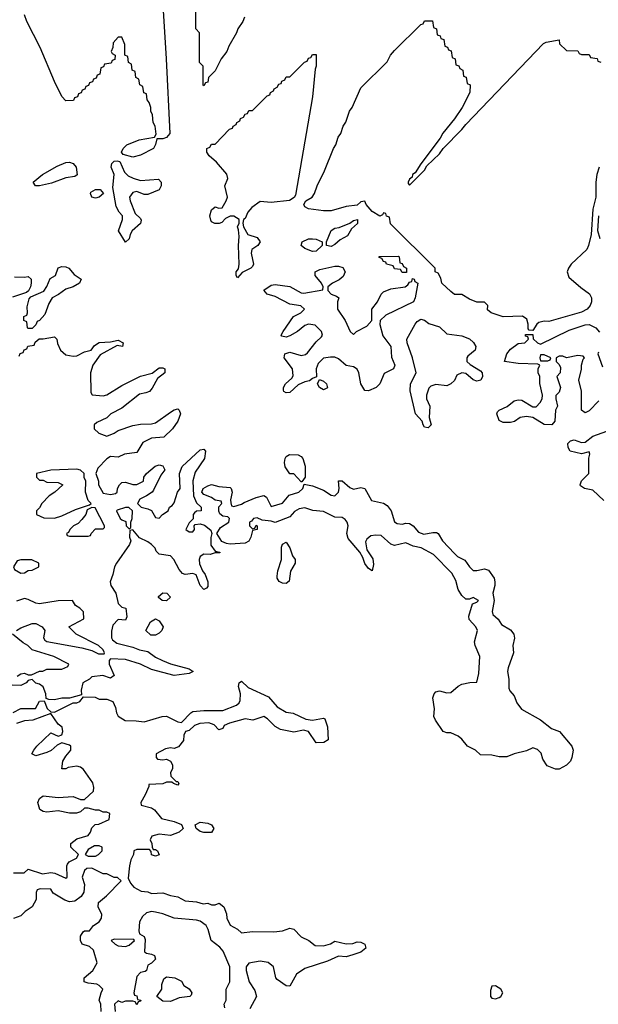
# Model space of a CAD drawing. Header units: inches. Extents: x 2601682 to 2755810, y 449311 to 584050.
# Tile 366 of 505: x 2710804 to 2713900, y 491409 to 496680. Entities that reach past the tile are written whole.
import ezdxf

# ---------------------------------------------------------------- set-up
doc = ezdxf.new("R2010")
doc.units = ezdxf.units.IN
doc.header["$MEASUREMENT"] = 0
doc.layers.add('C7419', color=7, linetype='Continuous')

msp = doc.modelspace()

# ---------------------------------------------------------------- linework, layer by layer
at = {"layer": 'C7419', "color": 2, "elevation": 2}
for points in [[(2711558.8, 496930), (2711588.4, 496470), (2711606.4, 496070), (2711590, 496049.6), (2711570, 496042.4), (2711538, 496042), (2711530.7, 496010.7), (2711519.3, 495990), (2711450, 495954), (2711410, 495944), (2711358, 495958), (2711348, 495970), (2711358, 495990), (2711378, 496010), (2711442.7, 496037.3), (2711526, 496050), (2711534, 496066), (2711528, 496110), (2711518, 496130), (2711515.3, 496170), (2711506, 496190), (2711506, 496210), (2711496.4, 496236.4), (2711486, 496250), (2711482, 496282), (2711467.3, 496287.3), (2711462, 496322), (2711446, 496330), (2711442, 496362), (2711426, 496370), (2711422, 496402), (2711406, 496410), (2711402, 496442), (2711386, 496450), (2711382, 496482), (2711366, 496490), (2711367.3, 496547.3), (2711350, 496586), (2711330, 496586), (2711303.6, 496556.4), (2711302, 496530), (2711294, 496510), (2711298, 496498), (2711314, 496490), (2711312.7, 496467.3), (2711298, 496462), (2711292.7, 496447.3), (2711258, 496442), (2711252.7, 496427.3), (2711238, 496422), (2711232.7, 496387.3), (2711218, 496382), (2711212.7, 496367.3), (2711198, 496362), (2711192.7, 496347.3), (2711178, 496342), (2711172.7, 496327.3), (2711158, 496322), (2711152.7, 496307.3), (2711138, 496302), (2711132.7, 496287.3), (2711118, 496282), (2711112.7, 496267.3), (2711098, 496262), (2711092.7, 496247.3), (2711050, 496246), (2711030, 496268), (2710990, 496348), (2710913.2, 496530), (2710842, 496670), (2710830, 496706)], [(2712006.4, 496693.6), (2711998, 496670), (2711971.3, 496630), (2711964.7, 496610), (2711922, 496538), (2711911.3, 496510), (2711882, 496470), (2711850, 496406), (2711814, 496370), (2711810, 496346), (2711798, 496342), (2711790, 496326), (2711786, 496330), (2711786, 496430), (2711766, 496450), (2711766, 496610), (2711746, 496630), (2711746, 496790)], [(2713904.7, 495890), (2713892, 495850), (2713886.8, 495810), (2713886, 495730), (2713870, 495666), (2713861, 495530), (2713848, 495470), (2713839.1, 495450), (2713754.4, 495370), (2713739.5, 495350), (2713733, 495330), (2713741.7, 495301.7), (2713805.8, 495245.8), (2713852.1, 495212.1), (2713862.4, 495190), (2713862.4, 495170), (2713855.8, 495150), (2713840.7, 495130), (2713810, 495114.5), (2713635.3, 495064.7), (2713610, 495066), (2713581.1, 495058.9), (2713571, 495050), (2713550, 495015.3), (2713530, 495018), (2713524, 495024), (2713525.2, 495050), (2713516.5, 495076.5), (2713493.2, 495093.2), (2713390, 495089.4), (2713326, 495110), (2713306, 495126), (2713308, 495150), (2713290, 495168), (2713250, 495168), (2713210, 495182.7), (2713170, 495209.2), (2713130, 495209.2), (2713110, 495224), (2713062, 495270), (2713056.4, 495296.4), (2713042, 495322), (2713026, 495330), (2713026, 495350), (2712787.3, 495587.3), (2712782, 495622), (2712767.3, 495627.3), (2712762, 495642), (2712750, 495646), (2712744.7, 495635.3), (2712730, 495628), (2712690, 495652), (2712657, 495690), (2712650, 495708.7), (2712630, 495705.2), (2712610, 495687), (2712550, 495678.9), (2712470, 495656), (2712430, 495656), (2712350, 495666.6), (2712330, 495678), (2712324, 495690), (2712335.3, 495710), (2712368, 495730), (2712382, 495750), (2712395.3, 495790), (2712435.3, 495870), (2712482, 495990), (2712495.3, 496010), (2712508.7, 496050), (2712522, 496070), (2712535.3, 496110), (2712548.9, 496131.1), (2712568.7, 496190), (2712582, 496210), (2712630, 496314), (2712770, 496454), (2712788, 496490), (2712810, 496514), (2712950, 496654), (2712962, 496658), (2712970, 496674), (2713012.7, 496672.7), (2713018, 496638), (2713034, 496630), (2713038, 496598), (2713052.7, 496592.7), (2713058, 496578), (2713072.7, 496572.7), (2713078, 496538), (2713092.7, 496532.7), (2713098, 496518), (2713112.7, 496512.7), (2713118, 496478), (2713134, 496470), (2713138, 496438), (2713152.7, 496432.7), (2713158, 496418), (2713174, 496410), (2713178, 496378), (2713192.7, 496372.7), (2713198, 496338), (2713214, 496330), (2713212, 496290), (2713171, 496210), (2713130.7, 496149.3), (2713068.1, 496071.9), (2713054, 496046), (2712950, 495908), (2712919.8, 495860.2), (2712906, 495850), (2712903.6, 495836.4), (2712890, 495826), (2712882, 495810), (2712882, 495802), (2712890, 495794), (2712970, 495874), (2712983.1, 495896.9), (2713050, 495962), (2713069.1, 495990.9), (2713170, 496091.3), (2713190, 496118), (2713607.2, 496552.8), (2713620.1, 496559.9), (2713690, 496572), (2713692, 496550), (2713730, 496514), (2713790, 496512), (2713798, 496498), (2713810, 496494), (2713850, 496494), (2713858, 496478), (2713892.7, 496472.7), (2713898, 496458), (2713912.7, 496452.7)], [(2713910, 495506), (2713898, 495550), (2713902, 495630)], [(2710776.4, 495303.6), (2710830, 495301), (2710850, 495304.7), (2710864.7, 495290), (2710866, 495270), (2710861, 495250), (2710851.1, 495228.9), (2710841, 495219), (2710766, 495194)], [(2713901.6, 494638.4), (2713850, 494585.2), (2713830, 494575.3), (2713809.5, 494589.5), (2713809, 494691), (2713795.1, 494750), (2713808.9, 494808.9), (2713809, 494831), (2713818, 494862), (2713826, 494870), (2713818, 494878), (2713790, 494882), (2713730, 494868.7), (2713710, 494878), (2713690, 494878), (2713674, 494870), (2713674, 494850), (2713690, 494834), (2713698, 494818), (2713694.8, 494790), (2713678, 494770), (2713698, 494710), (2713690, 494686), (2713672.7, 494667.3), (2713672, 494650), (2713682, 494610), (2713671.3, 494588.7), (2713666.8, 494530), (2713651.3, 494510), (2713610, 494513.2), (2713550, 494549.4), (2713514.8, 494554.8), (2713482, 494550), (2713450.7, 494529.3), (2713430, 494522.7), (2713390, 494523.7), (2713370, 494534), (2713356, 494570), (2713360.1, 494579.9), (2713368.7, 494590), (2713411.8, 494608.2), (2713450, 494639.1), (2713470, 494644.9), (2713490, 494643), (2713550, 494606.8), (2713567.1, 494607.1), (2713589.2, 494630), (2713599.3, 494650), (2713601.2, 494670), (2713587.3, 494732.7), (2713586, 494770), (2713578, 494790), (2713578, 494810), (2713586, 494830), (2713576.4, 494836.4), (2713470, 494839.5), (2713398, 494850), (2713410, 494891.3), (2713430, 494916), (2713470, 494946), (2713506, 494950), (2713526, 494970), (2713522, 494982), (2713510, 494986), (2713510, 494994), (2713550, 494994), (2713552, 494972), (2713574, 494950), (2713590, 494942), (2713743.3, 495016.7), (2713830, 495046.4), (2713850, 495048.2), (2713886, 495030), (2713906, 495006)], [(2710802, 494878), (2710807.3, 494892.7), (2710822, 494898), (2710827.3, 494912.7), (2710842, 494918), (2710847.3, 494932.7), (2710882, 494938), (2710887.3, 494952.7), (2710908.4, 494971.6), (2710930, 494971), (2710990, 494982), (2711002, 494970), (2711005.4, 494945.4), (2711022, 494910), (2711050, 494884.7), (2711090, 494878), (2711110, 494881), (2711150, 494901), (2711186, 494910), (2711204, 494936), (2711229.3, 494950.7), (2711290, 494956), (2711330, 494964.7), (2711358, 494950), (2711354, 494930), (2711325.4, 494934.6), (2711234, 494886), (2711196, 494830), (2711182, 494790), (2711184.7, 494684.7), (2711192, 494672), (2711250, 494666.8), (2711270, 494670.7), (2711350, 494720.7), (2711450, 494770.6), (2711512.9, 494787.1), (2711550, 494815.5), (2711570, 494816.3), (2711581, 494810), (2711580.7, 494790), (2711540.4, 494759.6), (2711513.4, 494706.6), (2711498, 494690), (2711478.5, 494681.5), (2711444.4, 494675.6), (2711350, 494599.3), (2711290.7, 494569.3), (2711270, 494549), (2711216, 494524), (2711202, 494510), (2711202, 494490), (2711226.8, 494466.8), (2711270, 494451), (2711310, 494466), (2711330, 494481), (2711410, 494506.8), (2711450, 494514.8), (2711510, 494516.3), (2711530, 494522), (2711610, 494578.8), (2711630, 494591), (2711650, 494596), (2711658, 494590), (2711664, 494570), (2711650.4, 494529.6), (2711622, 494490), (2711574.7, 494445.3), (2711510, 494439.3), (2711463.4, 494416.6), (2711430, 494362), (2711365.4, 494354.6), (2711330, 494338), (2711290, 494342), (2711270, 494328.7), (2711222, 494278), (2711211.3, 494250), (2711224.7, 494210), (2711224.7, 494190), (2711250, 494144.7), (2711290, 494138), (2711316.4, 494143.6), (2711326, 494150), (2711328, 494170), (2711338, 494190), (2711350, 494202), (2711370, 494204.7), (2711410, 494191.3), (2711430, 494191.3), (2711466, 494210), (2711468, 494230), (2711482, 494250), (2711528, 494290), (2711550, 494296), (2711570, 494291), (2711581, 494270), (2711559.1, 494240.9), (2711519.8, 494160.2), (2711512, 494150), (2711482, 494130), (2711447.5, 494112.5), (2711434, 494090), (2711454, 494070), (2711490, 494062), (2711510, 494052), (2711530, 494014), (2711550, 494012), (2711568.7, 494031.3), (2711598, 494050), (2711606, 494070), (2711620.4, 494079.6), (2711630, 494094), (2711649, 494150), (2711662, 494170), (2711659, 494250), (2711672.9, 494287.1), (2711770, 494377.3), (2711790, 494381), (2711798.8, 494370), (2711792.7, 494330), (2711742, 494258), (2711730.8, 494210.8), (2711734, 494130), (2711750, 494094), (2711774, 494070), (2711774, 494050), (2711750, 494048), (2711739.6, 494040.4), (2711732, 494030), (2711731.6, 494008.4), (2711710, 493986), (2711692, 493950), (2711710, 493938), (2711730, 493938), (2711739, 493950), (2711738, 493970), (2711743.1, 493976.9), (2711770, 493981), (2711793.4, 493973.4), (2711826.8, 493946.8), (2711832, 493930), (2711827.1, 493907.1), (2711826.8, 493866.8), (2711850, 493834), (2711874, 493830), (2711874, 493826), (2711850, 493826), (2711823.6, 493816.4), (2711790, 493818), (2711770, 493806), (2711764.7, 493790), (2711766.8, 493766.8), (2711782, 493730), (2711796, 493710), (2711810.7, 493670), (2711810, 493646), (2711803.6, 493636.4), (2711790, 493629), (2711769.2, 493650), (2711748.4, 493708.4), (2711730, 493715.3), (2711690, 493709), (2711674.6, 493714.6), (2711656.5, 493736.5), (2711629, 493790), (2711610, 493809), (2711550, 493818), (2711534, 493834), (2711528.7, 493850), (2711508.7, 493870), (2711490, 493884), (2711445.2, 493905.2), (2711410, 493948), (2711394, 493946), (2711391.3, 493910), (2711398, 493890), (2711392, 493870), (2711321, 493770), (2711311, 493750), (2711302.8, 493710), (2711288, 493670), (2711291, 493650), (2711318, 493610), (2711330, 493554), (2711350, 493534), (2711372, 493530), (2711376.9, 493483.1), (2711370, 493466), (2711330, 493468), (2711302, 493438), (2711294.4, 493405.6), (2711296, 493370), (2711300.7, 493360.7), (2711322.8, 493342.8), (2711410, 493321), (2711445.8, 493305.8), (2711490, 493297.3), (2711530, 493267.7), (2711568.4, 493248.4), (2711610, 493230.6), (2711710, 493204.7), (2711731.3, 493190), (2711710, 493179), (2711630, 493169.5), (2711510, 493200.7), (2711450, 493229.5), (2711370, 493254), (2711290, 493258), (2711282, 493250), (2711282, 493230), (2711310, 493168.7), (2711290, 493155.3), (2711249.1, 493169.1), (2711190, 493162), (2711178, 493150), (2711142, 493130), (2711132, 493090), (2711134, 493066), (2711070, 493048), (2711030, 493048), (2710990, 493039), (2710960.2, 493040.2), (2710946, 493046), (2710944, 493070), (2710930, 493108), (2710910, 493122), (2710890, 493128.7), (2710870, 493148), (2710850, 493142), (2710838, 493130), (2710810, 493116), (2710763.6, 493116.4)], [(2713901, 494899), (2713898, 494890), (2713921.7, 494821.7)], [(2713930, 494105.2), (2713870, 494161.2), (2713826, 494170), (2713804, 494184), (2713802, 494190), (2713810, 494211.3), (2713848.7, 494250), (2713848.4, 494331.6), (2713854, 494354), (2713850, 494366), (2713810, 494355.3), (2713749.4, 494369.4), (2713739, 494390), (2713737.2, 494410), (2713750, 494426), (2713770, 494430.8), (2713810, 494416), (2713830, 494418), (2713870, 494451), (2713970, 494486)], [(2710786, 493410), (2710810, 493424.7), (2710870, 493446.8), (2710890, 493446.8), (2710924.7, 493430), (2710938, 493410), (2710931.3, 493370), (2710938, 493358), (2710950, 493351.3), (2711136.9, 493316.9), (2711190, 493302), (2711225.4, 493285.4), (2711255.3, 493284.7), (2711258, 493290), (2711250, 493306), (2711226, 493330), (2711106, 493390), (2711066, 493430), (2711147.3, 493472.7), (2711146, 493510), (2711126, 493530), (2711103.1, 493543.1), (2711086, 493570), (2711009.3, 493569.3), (2710910, 493553.3), (2710890, 493555.6), (2710850, 493576), (2710830, 493581.2), (2710787.5, 493567.5)], [(2710790, 493164.7), (2710810, 493178), (2710830, 493182), (2710850, 493172), (2710867.3, 493172.7), (2710910, 493192), (2710927.3, 493192.7), (2710950, 493202), (2711030, 493202), (2711062, 493218), (2711066, 493230), (2710986, 493270), (2710870, 493306), (2710848, 493330), (2710823.2, 493343.2), (2710766, 493390)], [(2710769.7, 492970.3), (2710810, 492992.7), (2710888, 492992), (2710910, 493032), (2710934, 493034), (2710951.6, 492991.6), (2710970, 492974), (2710990, 492972), (2711090, 493022), (2711110, 493022), (2711126, 493030), (2711146, 493054), (2711207.3, 493052.7), (2711230, 493042), (2711270, 493042.8), (2711302, 493030), (2711317.3, 492997.3), (2711321, 492970), (2711330.7, 492950.7), (2711368.1, 492928.1), (2711427.1, 492927.1), (2711470, 492921), (2711566, 492950), (2711589.3, 492950.7), (2711650, 492921), (2711670, 492918), (2711719, 492970), (2711730, 492976.3), (2711790, 492982), (2711890, 492982), (2711964, 493010), (2711977.6, 493022.4), (2711984.1, 493035.9), (2711986, 493070), (2711974, 493110), (2711978, 493130), (2711990, 493138), (2712025.5, 493105.5), (2712134.6, 493054.6), (2712182, 493002), (2712230, 492973.4), (2712267.1, 492967.1), (2712334.8, 492934.8), (2712370, 492930.7), (2712430, 492941), (2712436.8, 492936.8), (2712450, 492894), (2712455.2, 492824.8), (2712430.5, 492809.5), (2712390, 492809.4), (2712349.3, 492869.3), (2712322.8, 492877.2), (2712270, 492866), (2712200.1, 492880.1), (2712170, 492895.1), (2712130, 492937.2), (2712110, 492949.2), (2712050.9, 492929.1), (2712010, 492937.2), (2711925.8, 492914.2), (2711898, 492902), (2711890, 492886), (2711870, 492878), (2711844.7, 492904.7), (2711815.1, 492915.1), (2711768, 492912), (2711739.3, 492900.7), (2711710, 492875.3), (2711691.3, 492868.7), (2711682, 492850), (2711679.6, 492820.4), (2711653.7, 492786.3), (2711630, 492779), (2711610, 492782), (2711583.6, 492776.4), (2711534, 492750), (2711534, 492730), (2711542, 492722), (2711570, 492718), (2711590, 492721), (2711611.3, 492710), (2711621, 492690), (2711621, 492670), (2711611.3, 492650), (2711612, 492630), (2711642, 492602), (2711650, 492602), (2711656, 492590), (2711650, 492582), (2711626, 492590), (2711618, 492598), (2711590, 492598), (2711570, 492589.2), (2711494, 492586), (2711494, 492574), (2711476, 492530), (2711452, 492490), (2711454, 492474), (2711510, 492461), (2711524.7, 492450), (2711563.1, 492403.1), (2711630, 492387.7), (2711670.5, 492370.5), (2711678, 492350), (2711658, 492330), (2711610, 492312), (2711550, 492319.3), (2711511.3, 492308.7), (2711502, 492290), (2711511.3, 492270), (2711512, 492250), (2711518, 492238), (2711530, 492238), (2711542, 492230), (2711550, 492208.7), (2711530, 492202), (2711510, 492208.7), (2711507.3, 492227.3), (2711498, 492238), (2711430, 492238), (2711414, 492230), (2711412, 492210), (2711398, 492182), (2711390.8, 492150), (2711383.6, 492083.6), (2711396.9, 492056.9), (2711415.3, 492035.3), (2711454.4, 492014.4), (2711490, 492010.8), (2711510, 492002.8), (2711570, 492006), (2711610, 491991.3), (2711650, 491984.7), (2711690, 491962.8), (2711750, 491958), (2711786.4, 491946.4), (2711810, 491951), (2711830, 491942), (2711850, 491942), (2711870.7, 491950.7), (2711896, 491930), (2711910, 491894), (2711911.3, 491870), (2711930, 491832), (2711970, 491811.3), (2711990, 491792), (2712050, 491798.8), (2712163.1, 491796.9), (2712210, 491802.8), (2712250, 491816.3), (2712270.4, 491810.4), (2712310, 491770.8), (2712350.5, 491750.5), (2712384, 491724), (2712430, 491722), (2712466.8, 491733.2), (2712490, 491746), (2712550, 491733), (2712586, 491734), (2712610, 491742.8), (2712630, 491741), (2712650, 491731), (2712656, 491710), (2712630, 491688.7), (2712586.4, 491673.6), (2712550, 491663.7), (2712510, 491666), (2712450, 491639.5), (2712330, 491600.9), (2712284.7, 491570), (2712250, 491506), (2712230, 491508), (2712181.5, 491541.5), (2712174, 491550), (2712162, 491610), (2712132.9, 491632.9), (2712090, 491639), (2712030, 491628.7), (2712016, 491610), (2712014.8, 491590), (2712031, 491530), (2712062, 491482), (2712071, 491450), (2712034.6, 491385.4)], [(2710770, 492112), (2710827.3, 492112.7), (2710850, 492132), (2710926.8, 492106.8), (2710970, 492114.8), (2710991.3, 492111.3), (2711050, 492084.7), (2711058, 492090), (2711055.3, 492150), (2711060.2, 492159.8), (2711069.1, 492170.9), (2711108.4, 492191.6), (2711118, 492210), (2711078, 492250), (2711078, 492270), (2711110, 492294.8), (2711170, 492312), (2711182, 492330), (2711190, 492354), (2711208.4, 492371.6), (2711227.3, 492372.7), (2711282, 492398), (2711286, 492430), (2711270, 492438), (2711250, 492438), (2711230, 492448), (2711210, 492448), (2711170, 492459), (2711150, 492458), (2711130, 492439), (2711107.3, 492432.7), (2711070, 492432.7), (2711010, 492445.2), (2710950, 492438), (2710930, 492441.2), (2710912.5, 492452.5), (2710901.2, 492490), (2710909.4, 492510.6), (2710930, 492524), (2711010, 492516.3), (2711090, 492520.7), (2711130, 492506), (2711150, 492504.7), (2711199.3, 492550), (2711200.9, 492570), (2711194.8, 492594.8), (2711145.2, 492665.2), (2711130, 492678), (2711110, 492684), (2711063.5, 492676.5), (2711050, 492668.7), (2711029.1, 492669.1), (2711034, 492710), (2711050, 492738), (2711078, 492770), (2711078, 492790), (2711070, 492795.3), (2711030, 492809), (2711004.5, 492795.5), (2710972.7, 492767.3), (2710950, 492756), (2710890, 492739), (2710869.3, 492749.3), (2710879, 492770), (2710896, 492790), (2710970, 492862), (2711010, 492844.7), (2711030, 492852), (2711035.1, 492870), (2711031.9, 492891.9), (2711009.1, 492909.1), (2710970, 492966), (2710874, 492930), (2710830, 492926), (2710787.7, 492912.3)], [(2711239, 491370), (2711237.2, 491410), (2711229.4, 491430.6), (2711239, 491470), (2711249, 491490), (2711230, 491509), (2711216, 491516), (2711170, 491521.2), (2711149, 491530), (2711148.7, 491550), (2711195.3, 491590), (2711219, 491630), (2711198.4, 491698.4), (2711177.5, 491717.5), (2711138, 491730), (2711128.7, 491750), (2711130, 491774), (2711143.1, 491796.9), (2711150, 491802), (2711178, 491802), (2711198, 491830), (2711229.2, 491850.8), (2711242, 491870), (2711244, 491890), (2711224, 491930), (2711226.3, 491953.7), (2711268, 491990), (2711346, 492070), (2711327.3, 492087.3), (2711310, 492088), (2711270, 492108), (2711250, 492108), (2711190, 492138), (2711163.6, 492136.4), (2711150, 492126), (2711138, 492090), (2711151, 492050), (2711146.8, 492010), (2711133.4, 491986.6), (2711099.5, 491960.5), (2711070, 491957), (2711045.6, 491965.6), (2710983.1, 492003.1), (2710970, 492026), (2710912.7, 492027.3), (2710898, 492022), (2710892.7, 492007.3), (2710892, 491970), (2710871.3, 491930), (2710834, 491906), (2710810, 491882), (2710770, 491868.7)], [(2711902, 491390), (2711898, 491410), (2711908.4, 491431.6), (2711908.7, 491490), (2711928.7, 491530), (2711928, 491610), (2711892.7, 491692.7), (2711875.1, 491715.1), (2711829.2, 491750), (2711813.2, 491810), (2711801.2, 491830), (2711770, 491853.2), (2711750, 491859), (2711630, 491869.5), (2711570, 491892.7), (2711530, 491902.7), (2711510, 491905.2), (2711482, 491898), (2711461.4, 491878.6), (2711444.7, 491850), (2711442, 491802), (2711445.4, 491785.4), (2711470, 491771.3), (2711475.9, 491755.9), (2711472, 491690), (2711482, 491682), (2711510, 491677.3), (2711524.7, 491670), (2711531, 491650), (2711510, 491628.7), (2711490, 491618), (2711482, 491590), (2711476, 491584), (2711450, 491579), (2711430, 491558), (2711414, 491470), (2711418, 491458), (2711430, 491454), (2711434, 491434), (2711451.3, 491431.3), (2711450, 491426), (2711438, 491422), (2711430, 491406), (2711422, 491422), (2711410, 491426), (2711370, 491426), (2711350, 491418), (2711330, 491428), (2711312, 491410), (2711314, 491370)]]:
    msp.add_lwpolyline(points, dxfattribs=at)
at = {"layer": 'C7419', "color": 2}
for points, elevation in [([(2712150, 495700.7), (2712090, 495707), (2712045.5, 495674.5), (2712024, 495650), (2712010, 495615.3), (2712002, 495610), (2711998, 495590), (2712002, 495570), (2712024.7, 495530), (2712073.8, 495513.8), (2712090.5, 495490), (2712078.8, 495470), (2712046, 495450), (2712043, 495430), (2712054.4, 495370), (2712050, 495359), (2712041, 495350), (2711994.4, 495325.6), (2711970, 495298), (2711962, 495310), (2711962, 495330), (2711974.6, 495345.4), (2711979, 495370), (2711974, 495470), (2711979, 495519), (2711975.3, 495555.3), (2711969, 495570), (2711978, 495590), (2711978, 495610), (2711950, 495628.7), (2711930, 495628.7), (2711905.4, 495614.6), (2711885.4, 495594.6), (2711870.9, 495589.1), (2711848, 495588), (2711830, 495598), (2711826, 495606), (2711821.2, 495630), (2711830, 495662), (2711850, 495678), (2711870, 495671.3), (2711888, 495672), (2711908.7, 495710), (2711915.3, 495730), (2711902, 495790), (2711918, 495830), (2711912.9, 495852.9), (2711856.5, 495916.5), (2711818, 495950), (2711806, 495970), (2711806, 495990), (2711822, 495998), (2711830, 496014), (2711850, 496014), (2711927.3, 496092.7), (2711942, 496098), (2711946, 496110), (2711962, 496118), (2711966, 496130), (2711982, 496138), (2711986, 496150), (2712002, 496158), (2712010, 496174), (2712022, 496178), (2712030, 496194), (2712050, 496194), (2712127.3, 496272.7), (2712142, 496278), (2712146, 496290), (2712162, 496298), (2712166, 496310), (2712182, 496318), (2712190, 496334), (2712202, 496338), (2712206, 496350), (2712222, 496358), (2712230, 496374), (2712250, 496374), (2712327.3, 496452.7), (2712342, 496458), (2712350, 496474), (2712362, 496478), (2712370, 496494), (2712390, 496494), (2712390.9, 496430.9), (2712384.7, 496415.3), (2712370, 496266), (2712279, 495741), (2712272.8, 495727.2), (2712248.3, 495711.7)], 2), ([(2711450, 495818.8), (2711546.4, 495826.4), (2711561, 495810), (2711561, 495790), (2711550, 495769), (2711490, 495744), (2711470, 495744), (2711430, 495759), (2711410, 495755.3), (2711391.3, 495730), (2711394.8, 495710), (2711421.3, 495641.3), (2711450, 495616), (2711453.7, 495606.3), (2711450, 495588.7), (2711406, 495550), (2711394.8, 495530), (2711390, 495506), (2711370, 495488.7), (2711333.2, 495550), (2711353.2, 495610), (2711353.2, 495630), (2711335.3, 495650), (2711320.4, 495680.4), (2711302, 495782), (2711309.3, 495850), (2711292.7, 495890), (2711297.2, 495910), (2711310, 495922.8), (2711324.7, 495924.7), (2711339.8, 495919.8), (2711364, 495864), (2711384, 495844), (2711410.7, 495830.7)], 2), ([(2710910, 495789.6), (2710888.7, 495790), (2710876, 495810), (2710926.6, 495850), (2711004.4, 495895.6), (2711050, 495914.9), (2711070, 495916.4), (2711090.6, 495910.6), (2711106, 495890), (2711111.3, 495848.7), (2711099.6, 495840.4), (2711050, 495832.7), (2710974.9, 495805.1)], 2), ([(2711210, 495724), (2711190, 495729), (2711182, 495750), (2711184, 495756), (2711210, 495771.3), (2711234, 495770), (2711252, 495750), (2711230, 495728.7)], 2), ([(2712470, 495466), (2712446, 495470), (2712446, 495490), (2712470, 495551), (2712490, 495562.8), (2712513.2, 495566.8), (2712570, 495591), (2712590, 495604.7), (2712611.3, 495610), (2712610.9, 495589.1), (2712579.6, 495560.4), (2712558, 495522), (2712518, 495502), (2712490, 495475.3)], 2), ([(2712370, 495439.3), (2712330, 495454), (2712309, 495470), (2712315.3, 495490), (2712350, 495506.8), (2712370, 495507.3), (2712390, 495504), (2712422, 495490), (2712422, 495470), (2712390, 495441.2)], 2), ([(2712850, 495326), (2712842, 495342), (2712810, 495346), (2712802, 495362), (2712766, 495370), (2712762, 495382), (2712750, 495386), (2712742, 495402), (2712727.3, 495407.3), (2712727.3, 495412.7), (2712830, 495414), (2712834, 495410), (2712838, 495378), (2712850, 495374), (2712858, 495358), (2712874, 495350), (2712874, 495326), (2712870, 495326)], 2), ([(2710850, 495026), (2710846, 495030), (2710842, 495062), (2710826, 495070), (2710826, 495090), (2710842, 495098), (2710846, 495110), (2710843.1, 495143.1), (2710854.6, 495185.4), (2710864, 495196), (2710933.2, 495226.8), (2710949.1, 495250.9), (2710966.3, 495293.7), (2710995.3, 495310), (2711009.4, 495350.6), (2711030, 495358), (2711050, 495357.1), (2711066, 495350), (2711095.5, 495315.5), (2711132, 495290), (2711124.7, 495270), (2711090.4, 495249.6), (2711050, 495237.2), (2711012.1, 495207.9), (2710978, 495190), (2710960.5, 495159.5), (2710939.3, 495100.7), (2710910, 495069), (2710896.9, 495063.1), (2710890, 495046), (2710870, 495026)], 2), ([(2712590, 494994), (2712606, 495010), (2712661.2, 495038.8), (2712688, 495070), (2712688.7, 495130), (2712718, 495170), (2712738, 495210), (2712750, 495222), (2712790, 495238.8), (2712866, 495250), (2712880.4, 495259.6), (2712890, 495274), (2712902, 495278), (2712906, 495294), (2712914, 495290), (2712918, 495278), (2712934, 495270), (2712920.5, 495190), (2712910.3, 495169.7), (2712762, 495098), (2712732, 495070), (2712731.6, 495048.4), (2712747.1, 494987.1), (2712790.5, 494930.5), (2712793.4, 494873.4), (2712810.8, 494830), (2712804.7, 494810), (2712754.8, 494785.2), (2712730.7, 494730), (2712710.7, 494710), (2712670, 494692), (2712650, 494695.1), (2712629.6, 494730), (2712619.3, 494790), (2712609.5, 494809.5), (2712590, 494821.2), (2712550, 494829.3), (2712510, 494864.5), (2712490, 494872.3), (2712466.4, 494873.6), (2712430, 494868), (2712400.7, 494839.3), (2712391, 494810), (2712392.7, 494767.3), (2712370, 494758), (2712354.4, 494745.6), (2712330, 494740.9), (2712294.6, 494725.4), (2712250, 494683.6), (2712230, 494682), (2712217.2, 494690), (2712216, 494696), (2712215.1, 494710), (2712226.6, 494730), (2712259.1, 494760.9), (2712266.3, 494773.7), (2712263.7, 494810), (2712219, 494870), (2712222, 494890), (2712250, 494899.1), (2712310, 494882.8), (2712332.3, 494887.7), (2712343.7, 494896.3), (2712390, 494954.8), (2712418.6, 494981.4), (2712424, 494990), (2712419, 495010), (2712385.2, 495045.2), (2712350, 495049.3), (2712330, 495042.7), (2712290.7, 495010), (2712250, 494987), (2712230, 494980.9), (2712206, 494986), (2712202, 494990), (2712213.2, 495010), (2712269.6, 495090.4), (2712308, 495110), (2712328, 495130), (2712308.7, 495148.7), (2712250, 495157.2), (2712170, 495197), (2712128, 495210), (2712110, 495231), (2712150, 495259.1), (2712170, 495262), (2712250, 495252.2), (2712310, 495217.3), (2712324.7, 495215.3), (2712426, 495234), (2712428, 495250), (2712418, 495270), (2712384, 495310), (2712384, 495330), (2712410, 495342.8), (2712490, 495359.3), (2712510, 495360.5), (2712533, 495353), (2712544.9, 495330), (2712534.9, 495305.1), (2712513.7, 495286.3), (2712478, 495270), (2712452, 495250), (2712452, 495230), (2712471.1, 495211.1), (2712499.8, 495199.8), (2712512, 495190), (2712504.7, 495170), (2712504.7, 495130), (2712546, 495070), (2712571.3, 495011.3)], 2), ([(2713250, 494745.1), (2713230, 494752.3), (2713190, 494785.2), (2713170, 494789.2), (2713143.5, 494776.5), (2713130, 494748.7), (2713110.6, 494729.4), (2713090, 494719), (2713030, 494726), (2713003, 494717), (2712993.7, 494706.3), (2712980.7, 494670), (2712981, 494650), (2712999.1, 494610), (2712994, 494550), (2713004.7, 494510), (2712990, 494495.3), (2712970, 494498), (2712962, 494510), (2712958, 494530), (2712922, 494570), (2712893.6, 494693.6), (2712894, 494730), (2712925.2, 494790), (2712905.1, 494870), (2712877.2, 494950), (2712875.3, 494970), (2712919, 495050), (2712930, 495064.7), (2712950, 495076), (2712970, 495070.8), (2712993, 495053), (2713050, 495035.5), (2713090, 494997.3), (2713170, 494987.3), (2713210, 494970.6), (2713232.2, 494952.2), (2713244, 494930), (2713241, 494910), (2713201.4, 494878.6), (2713196, 494870), (2713196, 494850), (2713213.2, 494833.2), (2713270, 494799.1), (2713278, 494790), (2713280.5, 494770), (2713270.7, 494750)], 2), ([(2713610, 494886), (2713590, 494886), (2713586, 494870), (2713590, 494854), (2713630, 494854), (2713642, 494858), (2713646, 494870)], 2), ([(2712430, 494699), (2712408.7, 494710), (2712398, 494730), (2712407.3, 494752.7), (2712430, 494744.7), (2712444.7, 494730), (2712450, 494708.7)], 2), ([(2712310, 494206), (2712270, 494248), (2712248.9, 494248.9), (2712225.1, 494285.1), (2712220.9, 494310), (2712223.7, 494330), (2712230, 494341), (2712247.5, 494352.5), (2712294, 494350), (2712310, 494342), (2712318, 494330), (2712331, 494290), (2712331.1, 494231.1), (2712314, 494206)], 2), ([(2711110, 494272.7), (2710971.1, 494268.9), (2710894, 494250), (2710894, 494230), (2710910, 494214), (2710930, 494214), (2710950, 494204.7), (2711010, 494202), (2711034, 494190), (2710992, 494150), (2710962, 494130), (2710922, 494090), (2710910, 494066), (2710894, 494050), (2710894, 494030), (2710932.7, 494012.7), (2710990, 494012), (2711030, 494024), (2711102.9, 494057.1), (2711178, 494082), (2711186, 494090), (2711170, 494106), (2711155.3, 494150), (2711158, 494210), (2711148.7, 494228.7), (2711148.7, 494250), (2711130, 494268.7)], 2), ([(2712590, 494166), (2712630, 494174.8), (2712650, 494170.8), (2712685.5, 494105.5), (2712750, 494090.8), (2712770, 494078.8), (2712790.7, 494050), (2712810, 493991.3), (2712823, 493983), (2712850, 493979.1), (2712870, 493984), (2712890, 493982.8), (2712910, 493971), (2712936.8, 493936.8), (2712966.4, 493926.4), (2713014.4, 493934.4), (2713034.4, 493934.4), (2713042, 493930), (2713066, 493890), (2713130, 493822), (2713146.4, 493806.4), (2713186.4, 493786.4), (2713210, 493751.3), (2713230, 493731.3), (2713250, 493731), (2713290, 493740.7), (2713313, 493733), (2713342.8, 493690), (2713346.8, 493670), (2713346, 493650), (2713334.8, 493610), (2713342.8, 493570), (2713331, 493511), (2713336, 493496), (2713364.7, 493470), (2713382, 493442), (2713430, 493413.4), (2713447.3, 493390), (2713450.5, 493369.5), (2713442.8, 493330), (2713446.8, 493290), (2713417.3, 493210), (2713414, 493190), (2713420.7, 493150), (2713420.7, 493100.7), (2713426.8, 493086.8), (2713450, 493061), (2713463.4, 493023.4), (2713488.3, 492988.3), (2713590, 492930.8), (2713650, 492886), (2713692, 492870), (2713758, 492790), (2713764.7, 492770), (2713758.8, 492730), (2713750.8, 492710), (2713730, 492689), (2713690, 492668), (2713670, 492668), (2713626.3, 492686.3), (2713602, 492722), (2713593.6, 492753.6), (2713573.6, 492773.6), (2713550, 492782), (2713514.8, 492765.2), (2713450, 492749.2), (2713410, 492733.2), (2713370, 492733.2), (2713330, 492742.7), (2713270, 492744), (2713242, 492770), (2713199, 492790), (2713170, 492828.7), (2713150, 492844), (2713110, 492862), (2713090, 492862), (2713070, 492868.7), (2713029.2, 492930), (2713019.3, 492950), (2713022.7, 492990), (2713015.1, 493050), (2713021.2, 493070), (2713030, 493081), (2713050, 493086.8), (2713090, 493076), (2713110, 493078), (2713150, 493112), (2713170, 493122), (2713211.6, 493131.6), (2713250, 493134), (2713260.2, 493179.8), (2713266.6, 493270), (2713241.2, 493330), (2713238, 493350), (2713253.2, 493410), (2713244, 493430), (2713209.5, 493469.5), (2713206.6, 493486.6), (2713227.3, 493552.7), (2713250, 493562), (2713258, 493570), (2713230, 493586), (2713210, 493578), (2713190, 493578), (2713170, 493598), (2713149.6, 493629.6), (2713137.6, 493677.6), (2713115.9, 493715.9), (2713017.2, 493817.2), (2712952.5, 493852.5), (2712910, 493860.9), (2712870, 493879.3), (2712810, 493864.5), (2712790, 493872.7), (2712738, 493918), (2712710, 493920.9), (2712682.5, 493917.5), (2712660.5, 493899.5), (2712654.8, 493885.2), (2712661.4, 493841.4), (2712692.8, 493792.8), (2712696.3, 493763.7), (2712690, 493728.7), (2712670, 493742), (2712650, 493768.7), (2712640.2, 493800.2), (2712624, 493830), (2712561.6, 493901.6), (2712554.5, 493930), (2712561.2, 493970), (2712555.3, 493990), (2712544.7, 494004.7), (2712530, 494014), (2712490, 494017.2), (2712430, 494046.6), (2712372.5, 494052.5), (2712330, 494066), (2712298.5, 494061.5), (2712273.7, 494046.3), (2712250, 494019), (2712170, 493988.7), (2712150, 493995.3), (2712100.4, 494000.4), (2712073.6, 494013.6), (2712054, 494010), (2712044.7, 493995.3), (2712034, 493990), (2712034, 493970), (2712050, 493954), (2712062, 493958), (2712070, 493974), (2712074, 493970), (2712074, 493950), (2712050, 493946), (2712041, 493910), (2712030, 493888.7), (2712010, 493877.2), (2711930, 493872.3), (2711910, 493875.1), (2711886.3, 493886.3), (2711859, 493930), (2711878.6, 493961.4), (2711922, 493990), (2711926, 494010), (2711918, 494018), (2711890, 494022), (2711874.6, 494034.6), (2711869.1, 494049.1), (2711868.7, 494071.3), (2711886, 494090), (2711882, 494102), (2711850, 494108), (2711830, 494122), (2711790, 494138), (2711778, 494150), (2711786, 494170), (2711810, 494184.7), (2711830, 494190.8), (2711870, 494181), (2711930, 494176), (2711936, 494170), (2711941, 494150), (2711932, 494110), (2711932.7, 494092.7), (2711938, 494078), (2711950, 494074), (2711990, 494086), (2712004.1, 494095.9), (2712070, 494121), (2712110, 494132), (2712123.6, 494123.6), (2712150, 494074), (2712210, 494091.3), (2712246, 494134), (2712298, 494150), (2712318, 494170), (2712326, 494194), (2712370, 494184.7), (2712430, 494160.7), (2712470, 494134.8), (2712490, 494131), (2712509, 494150), (2712514, 494170), (2712509.4, 494210.6), (2712530, 494211), (2712570, 494174.8)], 2), ([(2711190, 494068), (2711164.7, 494055.3), (2711158, 494030), (2711136.3, 494003.7), (2711116.8, 493983.2), (2711092, 493970), (2711072, 493950), (2711065.4, 493934.6), (2711054, 493930), (2711058, 493918), (2711070, 493914), (2711170, 493914), (2711182, 493918), (2711186, 493930), (2711210, 493954), (2711250, 493954), (2711258, 493962), (2711258, 493970), (2711207.3, 494067.3)], 2), ([(2711370, 494068.7), (2711326, 494054), (2711322, 494050), (2711342, 494010), (2711350, 494002), (2711372.7, 493992.7), (2711374, 493970), (2711390, 493954), (2711398, 493962), (2711398, 493990), (2711406, 494010), (2711408, 494050), (2711388.4, 494068.4)], 2), ([(2712230, 493660.9), (2712210, 493662.9), (2712191.8, 493671.8), (2712182, 493690), (2712181.6, 493701.6), (2712185.6, 493730), (2712204.2, 493790), (2712204.8, 493855.2), (2712210, 493872), (2712230, 493882), (2712250, 493852), (2712264, 493810), (2712277.3, 493790), (2712277.3, 493770), (2712252.3, 493727.7), (2712245.2, 493674.8)], 2), ([(2710810, 493788.7), (2710790, 493782), (2710771, 493750), (2710776, 493736), (2710810, 493716), (2710830, 493718), (2710850, 493731.3), (2710870, 493732), (2710906, 493750), (2710906, 493770), (2710868.4, 493788.4)], 2), ([(2711590, 493569), (2711566, 493570), (2711547.3, 493587.3), (2711547.3, 493592.7), (2711568.9, 493611.1), (2711592, 493610), (2711611.3, 493588.7)], 2), ([(2711505.2, 493385.2), (2711478, 493410), (2711503.1, 493456.9), (2711530, 493472), (2711550, 493462), (2711571, 493430), (2711564.7, 493410), (2711550, 493395.3), (2711530, 493385.2)], 2), ([(2711790, 492329.3), (2711770, 492334), (2711748.7, 492350), (2711742, 492370), (2711770, 492384), (2711810, 492379.3), (2711830, 492370.4), (2711842.8, 492350), (2711830, 492329.3)], 2), ([(2711230, 492258), (2711203.6, 492256.4), (2711170, 492238), (2711154, 492210), (2711170, 492202), (2711210, 492202), (2711226, 492210), (2711246, 492230), (2711246, 492250)], 2), ([(2711310, 491758), (2711294, 491750), (2711314, 491730), (2711330, 491722), (2711370, 491718), (2711390, 491724.7), (2711418, 491750), (2711415.3, 491755.3)], 2), ([(2711610, 491423.7), (2711570, 491426), (2711538, 491450), (2711564, 491490), (2711565.2, 491514.8), (2711574.6, 491545.4), (2711590, 491556), (2711634, 491550), (2711670, 491532), (2711682, 491510), (2711710, 491492), (2711724.7, 491470), (2711722, 491458), (2711714, 491450), (2711656.8, 491443.2)], 2), ([(2713350, 491508), (2713330, 491506), (2713323.6, 491483.6), (2713322, 491450), (2713330, 491442), (2713350, 491438), (2713370, 491444.7), (2713378, 491450), (2713388, 491470), (2713378, 491490)], 6)]:
    msp.add_lwpolyline(points, close=True, dxfattribs=dict(at, elevation=elevation))

doc.saveas('drawing.dxf')
